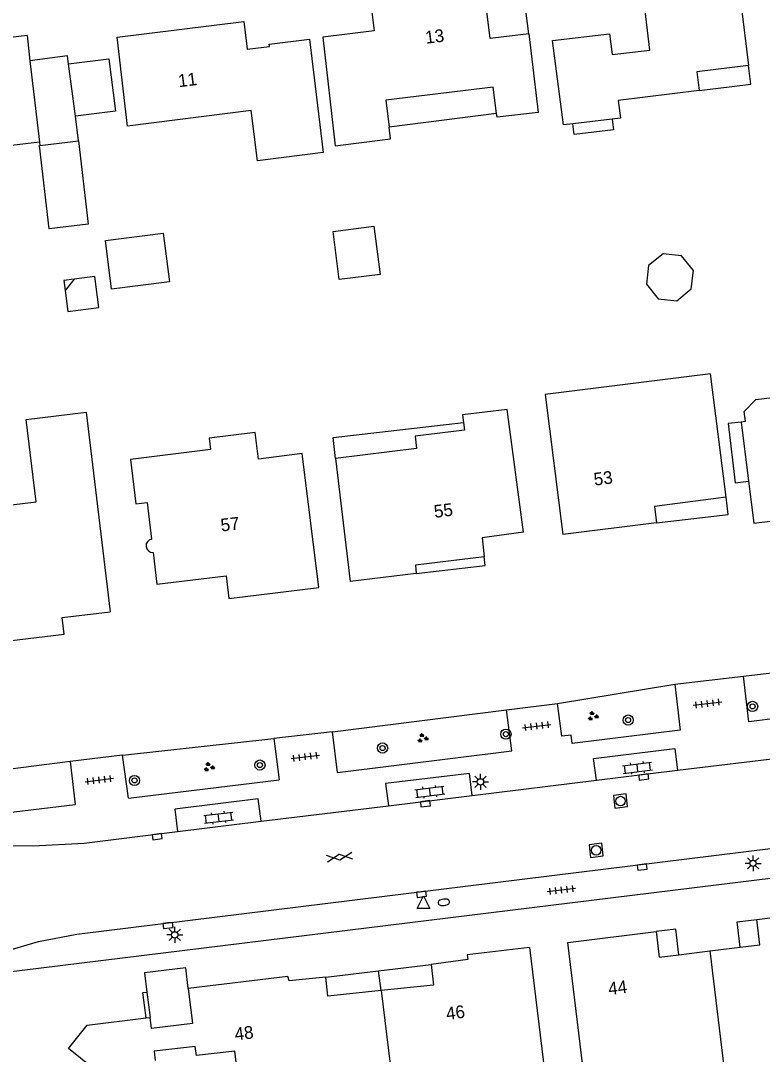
# Model space of a CAD drawing. Extents: x 131000 to 133013, y 393000 to 396501.
# Drawn here: x 131255.6 to 131313.9, y 395798 to 395879.2 of the extents above; entities that cross this region are included whole.
import ezdxf

# ---------------------------------------------------------------- set-up
doc = ezdxf.new("R2010")
doc.units = 0
for name, color, linetype in [('gg-afsc-muur', 7, 'Continuous'), ('gg-anno-huisnummerreeks BGT', 7, 'Continuous'), ('gg-bbg-gedigitaliseerde bebouwing', 7, 'Continuous'), ('gg-bbg-gedigitaliseerde bijgebouw', 7, 'Continuous'), ('gg-bbg-hoofdgebouw', 7, 'Continuous'), ('gg-bbg-luifel en loopbrug', 7, 'Continuous'), ('gg-bbg-tussenscheiding', 7, 'Continuous'), ('gg-knt-verharding', 7, 'Continuous'), ('gt-symb-boom', 7, 'Continuous'), ('gt-symb-brandkraan', 7, 'Continuous'), ('gt-symb-gesloten verharding', 7, 'Continuous'), ('gt-symb-groenvak', 7, 'Continuous'), ('gt-symb-klinker verharding', 7, 'Continuous'), ('gt-symb-kolk', 7, 'Continuous'), ('gt-symb-lichtmast', 7, 'Continuous'), ('gt-symb-rioolschacht', 7, 'Continuous'), ('gt-symb-tegel verharding', 7, 'Continuous'), ('gt-symb-waterafsluiter', 7, 'Continuous')]:
    doc.layers.add(name, color=color, linetype=linetype)

# ---------------------------------------------------------------- blocks, each defined once
blk = doc.blocks.new('gt0-LMAST')
at = {"layer": 'gt-symb-lichtmast'}
for p, q in [((-0.182, 0.173), (-0.447, 0.438)), ((-0.005, 0.246), (-0.005, 0.621)), ((0.172, 0.173), (0.437, 0.438)), ((-0.255, -0.004), (-0.63, -0.004)), ((-0.182, -0.181), (-0.447, -0.446)), ((-0.005, -0.254), (-0.005, -0.629)), ((0.437, -0.446), (0.172, -0.181)), ((0.245, -0.004), (0.62, -0.004))]:
    blk.add_line(p, q, dxfattribs=at)
blk.add_circle((-0.005, -0.004), 0.25, dxfattribs=at)
blk = doc.blocks.new('gt0-BOOM')
at = {"layer": 'gt-symb-boom'}
for radius in [0.4, 0.2]:
    blk.add_circle((0, 0), radius, dxfattribs=at)
blk = doc.blocks.new('gt0-TEG1')
at = {"layer": 'gt-symb-tegel verharding'}
for p, q in [((-1.125, 0), (1.125, 0)), ((-0.9, -0.25), (-0.9, 0.25)), ((-0.45, -0.25), (-0.45, 0.25)), ((0, -0.25), (0, 0.25)), ((0.45, -0.25), (0.45, 0.25)), ((0.9, -0.25), (0.9, 0.25))]:
    blk.add_line(p, q, dxfattribs=at)
blk = doc.blocks.new('gt0-GRVAK')
at = {"layer": 'gt-symb-groenvak'}
for p, q in [((-0.11, 0.189), (-0.228, 0.24)), ((-0.182, 0.153), (0.088, 0.153)), ((-0.091, 0.211), (-0.156, 0.322)), ((-0.047, 0.214), (-0.047, 0.393)), ((-0.004, 0.211), (0.061, 0.322)), ((0.015, 0.189), (0.133, 0.24)), ((0.262, -0.052), (0.197, 0.059)), ((0.305, -0.049), (0.305, 0.13)), ((0.349, -0.052), (0.414, 0.059)), ((-0.245, -0.228), (-0.363, -0.177)), ((-0.318, -0.264), (-0.047, -0.264)), ((-0.226, -0.206), (-0.291, -0.095)), ((-0.183, -0.203), (-0.183, -0.024)), ((-0.139, -0.206), (-0.074, -0.095)), ((-0.12, -0.228), (-0.002, -0.177)), ((0.243, -0.074), (0.125, -0.023)), ((0.17, -0.11), (0.441, -0.11)), ((0.368, -0.074), (0.486, -0.023))]:
    blk.add_line(p, q, dxfattribs=at)
blk = doc.blocks.new('gt0-RS')
at = {"layer": 'gt-symb-rioolschacht'}
blk.add_lwpolyline([(-0.5, -0.5), (0.5, -0.5), (0.5, 0.5), (-0.5, 0.5)], close=True, dxfattribs=at)
blk.add_circle((0, 0), 0.375, dxfattribs=at)
blk = doc.blocks.new('gt0-KL1')
at = {"layer": 'gt-symb-klinker verharding'}
for p, q in [((-1.15, 0.3), (1.15, 0.3)), ((-1, -0.3), (-1, 0.3)), ((-0.5, 0.3), (-0.5, 0.45)), ((0, -0.3), (0, 0.3)), ((0.5, 0.3), (0.5, 0.45)), ((1, -0.3), (1, 0.3)), ((-1.15, -0.3), (1.15, -0.3)), ((-0.5, -0.45), (-0.5, -0.3)), ((0.5, -0.45), (0.5, -0.3))]:
    blk.add_line(p, q, dxfattribs=at)
blk = doc.blocks.new('gt0-KOLK')
at = {"layer": 'gt-symb-kolk'}
blk.add_lwpolyline([(0, 0), (0.375, 0), (0.375, 0.4), (-0.375, 0.4), (-0.375, 0), (0, 0)], dxfattribs=at)
blk = doc.blocks.new('gt0-WAFSL')
at = {"layer": 'gt-symb-waterafsluiter'}
for p, q in [((-0.5, -0.333), (0, 0.667)), ((0, 0.667), (0.5, -0.333)), ((0.5, -0.333), (-0.5, -0.333))]:
    blk.add_line(p, q, dxfattribs=at)
blk = doc.blocks.new('gt0-BR')
at = {"layer": 'gt-symb-brandkraan'}
for centre, radius, start, end in [((-0.244, 0), 0.206, 107.56694, 252.43307), ((0.599, -2.664), 3, 106.89205, 107.56694), ((0, -0.691), 0.938, 73.10799, 106.89205), ((-0.599, -2.664), 3, 72.43309, 73.10799), ((0.244, 0), 0.206, 287.56695, 72.43309), ((0.599, 2.664), 3, 252.43307, 253.10797), ((0, 0.691), 0.938, 253.10797, 286.89206), ((-0.599, 2.664), 3, 286.89206, 287.56695)]:
    blk.add_arc(centre, radius, start, end, dxfattribs=at)
blk = doc.blocks.new('gt0-GESVH1')
at = {"layer": 'gt-symb-gesloten verharding'}
for p, q in [((-0.992, -0.261), (0.008, 0.239)), ((0.008, -0.261), (-0.992, 0.239)), ((0.008, 0.239), (1.008, -0.261)), ((1.008, 0.239), (0.008, -0.261))]:
    blk.add_line(p, q, dxfattribs=at)

msp = doc.modelspace()

# ---------------------------------------------------------------- linework, layer by layer
at = {"layer": 'gg-afsc-muur'}
msp.add_lwpolyline([(131265.44, 395800.87), (131265.2, 395802.86), (131265.51, 395802.9)], dxfattribs=at)
at = {"layer": 'gg-bbg-gedigitaliseerde bebouwing'}
for p, q in [((131311.67, 395884.91), (131312.797, 395875.729)), ((131256.08, 395878.08), (131256.313, 395876.085)), ((131256.313, 395876.085), (131257.06, 395869.7)), ((131302.082, 395871.511), (131299.004, 395871.14)), ((131257.06, 395869.7), (131252.699, 395869.162)), ((131312.57, 395847.729), (131312.245, 395847.69)), ((131312.245, 395847.69), (131312.82, 395843.046)), ((131280.332, 395844.835), (131281.49, 395835.18)), ((131312.82, 395843.046), (131313.23, 395839.74))]:
    msp.add_line(p, q, dxfattribs=at)
for points in [[(131278.303, 395877.794), (131279.36, 395868.87), (131274.205, 395868.213), (131273.7, 395872.18), (131263.981, 395870.941), (131263.17, 395877.94)], [(131279.33, 395877.93), (131280.31, 395869.41), (131284.67, 395869.96), (131284.556, 395870.859)], [(131295.528, 395878.208), (131296.275, 395872.035), (131293.046, 395871.644), (131293.007, 395871.944)], [(131299.004, 395871.14), (131298.26, 395871.05), (131297.41, 395877.67)], [(131312.797, 395875.729), (131308.741, 395875.23), (131308.924, 395873.741)], [(131293.007, 395871.944), (131292.742, 395874.009), (131284.286, 395872.985), (131284.556, 395870.859)], [(131308.924, 395873.741), (131302.57, 395872.96), (131302.74, 395871.59), (131302.082, 395871.511)], [(131311.05, 395841.79), (131309.82, 395851.498), (131296.827, 395849.857), (131298.21, 395838.86)], [(131312.57, 395847.729), (131312.474, 395848.524), (131313.38, 395849.466)], [(131313.38, 395849.466), (131315.564, 395849.73), (131316.526, 395849.014), (131316.623, 395848.22)], [(131295.12, 395839.05), (131293.843, 395848.681), (131290.33, 395848.256), (131290.402, 395847.662)], [(131243.56, 395840.28), (131246.139, 395840.592), (131246.193, 395840.153), (131256.801, 395841.434), (131256.02, 395847.9), (131260.72, 395848.48), (131262.61, 395832.79)], [(131290.402, 395847.662), (131290.474, 395847.068), (131286.597, 395846.599), (131286.717, 395845.607), (131280.332, 395844.835)], [(131279.02, 395834.69), (131277.725, 395845.219), (131274.273, 395844.788), (131274.012, 395846.882), (131270.399, 395846.431), (131270.511, 395845.538), (131264.218, 395844.752), (131264.64, 395841.26)], [(131295.6, 395806.41), (131296.8, 395796.5), (131292.33, 395795.96), (131292.75, 395792.49), (131286.29, 395791.707)], [(131311.54, 395791.547), (131308.21, 395791.14), (131307.82, 395794.34), (131300.22, 395793.41), (131298.61, 395806.81)], [(131269.394, 395797.912), (131269.309, 395798.638), (131266.078, 395798.257), (131266.163, 395797.531)], [(131280.817, 395791.043), (131277.9, 395790.69), (131277.48, 395794.15), (131272.99, 395793.61), (131272.43, 395798.27), (131269.394, 395797.912)]]:
    msp.add_lwpolyline(points, dxfattribs=at)
at = {"layer": 'gg-bbg-gedigitaliseerde bijgebouw'}
for p, q in [((131259.883, 395871.725), (131259.354, 395875.845)), ((131257.093, 395869.44), (131260.129, 395869.808)), ((131259.775, 395858.935), (131259.083, 395858.04))]:
    msp.add_line(p, q, dxfattribs=at)
for points in [[(131259.354, 395875.845), (131262.507, 395876.25), (131263.036, 395872.129), (131259.883, 395871.725)], [(131260.129, 395869.808), (131260.897, 395863.25), (131257.83, 395862.891), (131257.063, 395869.436), (131257.093, 395869.44)], [(131280.143, 395862.682), (131283.349, 395863.093), (131283.835, 395859.303), (131280.629, 395858.892), (131280.143, 395862.682)], [(131259.083, 395858.04), (131259.295, 395856.388), (131261.737, 395856.701), (131261.423, 395859.147), (131259.775, 395858.935)]]:
    msp.add_lwpolyline(points, dxfattribs=at)
at = {"layer": 'gg-bbg-hoofdgebouw'}
for p, q in [((131305.57, 395839.78), (131298.21, 395838.86)), ((131286.69, 395835.8), (131281.49, 395835.18)), ((131313.46, 395808.61), (131321.5, 395809.59)), ((131298.61, 395806.81), (131305.55, 395807.66)), ((131309.772, 395806.138), (131312.163, 395806.425)), ((131307.33, 395805.845), (131309.772, 395806.138)), ((131265.44, 395800.87), (131265.754, 395800.908))]:
    msp.add_line(p, q, dxfattribs=at)
for points in [[(131297.41, 395877.67), (131301.88, 395878.21), (131302.08, 395876.57), (131305.06, 395876.93), (131304.2, 395884), (131311.67, 395884.91)], [(131291.924, 395882.509), (131283.01, 395881.4), (131283.38, 395878.43), (131279.33, 395877.93)], [(131295.528, 395878.208), (131292.499, 395877.827), (131291.924, 395882.509)], [(131263.17, 395877.94), (131273.13, 395879.17), (131273.398, 395876.987), (131275.154, 395877.204), (131275.13, 395877.402), (131278.303, 395877.794)], [(131256.08, 395878.08), (131244.74, 395876.7), (131245.75, 395868.33), (131246.2, 395868.38), (131246.83, 395863.02)], [(131264.64, 395841.26), (131265.53, 395841.37), (131265.88, 395838.49)], [(131311.05, 395841.79), (131305.42, 395841.07), (131305.57, 395839.78)], [(131313.23, 395839.74), (131317.72, 395840.3), (131317.79, 395839.51), (131318.59, 395839.6)], [(131295.12, 395839.05), (131291.86, 395838.59), (131292.02, 395837.12)], [(131266, 395837.459), (131266.3, 395834.96), (131271.73, 395835.61), (131271.95, 395833.84), (131279.02, 395834.69)], [(131292.02, 395837.12), (131286.62, 395836.45), (131286.69, 395835.8)], [(131244.1, 395835.71), (131247.1, 395836.08), (131247.88, 395829.69), (131259, 395831.04), (131258.85, 395832.33), (131262.61, 395832.79)], [(131312.163, 395806.425), (131313.7, 395806.61), (131313.46, 395808.61)], [(131305.55, 395807.66), (131305.79, 395805.66), (131307.33, 395805.845)], [(131295.6, 395806.41), (131290.7, 395805.83), (131290.74, 395805.47), (131287.87, 395805.08)], [(131287.87, 395805.08), (131288.04, 395803.45), (131283.931, 395803.025)], [(131279.57, 395804.08), (131276.68, 395803.78), (131276.6, 395804.13), (131268.76, 395803.19)], [(131283.931, 395803.025), (131279.72, 395802.59), (131279.57, 395804.08)], [(131268.76, 395803.19), (131269.09, 395800.43), (131265.86, 395800.04), (131265.754, 395800.908)], [(131261.24, 395796.95), (131259.33, 395798.48), (131260.81, 395800.31), (131265.44, 395800.87)]]:
    msp.add_lwpolyline(points, dxfattribs=at)
msp.add_arc((131265.954, 395837.976), 0.519, 98.15825, 275.11953, dxfattribs=at)
at = {"layer": 'gg-bbg-luifel en loopbrug'}
for p, q in [((131260.129, 395869.808), (131259.883, 395871.725)), ((131293.007, 395871.944), (131284.556, 395870.859)), ((131257.06, 395869.7), (131257.093, 395869.44)), ((131283.72, 395804.58), (131287.87, 395805.08)), ((131279.57, 395804.08), (131283.72, 395804.58)), ((131283.931, 395803.025), (131283.72, 395804.58)), ((131265.51, 395802.9), (131265.754, 395800.908))]:
    msp.add_line(p, q, dxfattribs=at)
for points in [[(131295.528, 395878.208), (131294.927, 395882.894), (131291.924, 395882.509)], [(131259.354, 395875.845), (131259.275, 395876.465), (131256.313, 395876.085)], [(131308.924, 395873.741), (131312.98, 395874.239), (131312.797, 395875.729)], [(131302.082, 395871.511), (131302.186, 395870.663), (131299.109, 395870.285), (131299.004, 395871.14)], [(131262.242, 395861.953), (131266.787, 395862.536), (131267.276, 395858.724), (131262.731, 395858.14), (131262.242, 395861.953)], [(131308.314, 395858.154), (131308.474, 395859.619), (131307.552, 395860.767), (131306.087, 395860.928), (131304.938, 395860.005), (131304.778, 395858.541), (131305.7, 395857.392), (131307.165, 395857.232), (131308.314, 395858.154)], [(131259.775, 395858.935), (131258.982, 395858.834), (131259.083, 395858.04)], [(131280.332, 395844.835), (131280.143, 395846.49), (131290.402, 395847.662)], [(131312.245, 395847.69), (131311.222, 395847.573), (131311.753, 395842.924), (131312.82, 395843.046)], [(131305.57, 395839.78), (131311.206, 395840.424), (131311.05, 395841.79)], [(131286.69, 395835.8), (131292.1, 395836.418), (131292.02, 395837.12)], [(131312.163, 395806.425), (131311.921, 395808.424), (131313.46, 395808.61)], [(131307.33, 395805.845), (131307.089, 395807.846), (131305.55, 395807.66)], [(131268.76, 395803.19), (131268.564, 395804.813), (131265.326, 395804.422), (131265.51, 395802.9)]]:
    msp.add_lwpolyline(points, dxfattribs=at)
at = {"layer": 'gg-bbg-tussenscheiding'}
for p, q in [((131309.772, 395806.138), (131311.54, 395791.547)), ((131283.931, 395803.025), (131285.328, 395791.59))]:
    msp.add_line(p, q, dxfattribs=at)
at = {"layer": 'gg-knt-verharding'}
for p, q in [((131312.415, 395827.732), (131319.898, 395828.587)), ((131307.011, 395827.1), (131312.415, 395827.732)), ((131297.796, 395825.585), (131307.011, 395827.1)), ((131280.104, 395823.365), (131293.787, 395825.09)), ((131293.787, 395825.09), (131297.796, 395825.585)), ((131263.577, 395821.528), (131275.486, 395822.834)), ((131280.104, 395823.365), (131275.486, 395822.834)), ((131275.486, 395822.834), (131275.895, 395819.593)), ((131280.496, 395820.16), (131280.104, 395823.365)), ((131259.479, 395821.033), (131246.095, 395819.27)), ((131263.577, 395821.528), (131259.479, 395821.033)), ((131259.479, 395821.033), (131259.858, 395817.64)), ((131264.047, 395818.131), (131263.577, 395821.528)), ((131307.218, 395820.333), (131317.237, 395821.561)), ((131300.862, 395819.555), (131307.218, 395820.333)), ((131264.047, 395818.131), (131275.895, 395819.593)), ((131291.09, 395818.358), (131300.862, 395819.555)), ((131284.493, 395817.55), (131291.09, 395818.358)), ((131243.169, 395815.682), (131259.858, 395817.64)), ((131274.483, 395816.323), (131284.493, 395817.55)), ((131267.901, 395815.517), (131274.483, 395816.323))]:
    msp.add_line(p, q, dxfattribs=at)
for points in [[(131320.292, 395825.072), (131312.836, 395824.152), (131312.415, 395827.732)], [(131307.011, 395827.1), (131307.445, 395823.486), (131298.956, 395822.438), (131298.867, 395823.091), (131298.122, 395823.009), (131297.796, 395825.585)], [(131280.496, 395820.16), (131294.211, 395821.853), (131293.787, 395825.09)], [(131300.862, 395819.555), (131300.629, 395821.266), (131307.014, 395822.034), (131307.218, 395820.333)], [(131291.09, 395818.358), (131290.884, 395820.093), (131284.26, 395819.296), (131284.493, 395817.55)], [(131274.483, 395816.323), (131274.265, 395818.084), (131267.694, 395817.281), (131267.901, 395815.517)], [(131249.02, 395804.76), (131254.04, 395806.02), (131256.98, 395806.88), (131259.99, 395807.46), (131332.158, 395816.375)], [(131252.559, 395814.46), (131256.57, 395814.39), (131260.58, 395814.62), (131267.901, 395815.517)], [(131332.443, 395814.018), (131254, 395804.38), (131253.633, 395804.291)]]:
    msp.add_lwpolyline(points, dxfattribs=at)

# ---------------------------------------------------------------- block references
at = {"layer": 'gt-symb-boom'}
for p in [(131313.13, 395825.353), (131303.342, 395824.283), (131293.736, 395823.173), (131284.038, 395822.084), (131274.397, 395820.747), (131264.535, 395819.537)]:
    msp.add_blockref('gt0-BOOM', p, dxfattribs=at)
at = {"layer": 'gt-symb-brandkraan', "rotation": 7.0042592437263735}
msp.add_blockref('gt0-BR', (131288.856, 395809.96), dxfattribs=at)
at = {"layer": 'gt-symb-gesloten verharding', "rotation": 6.371822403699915}
msp.add_blockref('gt0-GESVH1', (131280.652, 395813.517), dxfattribs=at)
at = {"layer": 'gt-symb-groenvak'}
for p in [(131300.567, 395824.584), (131287.184, 395822.853), (131270.379, 395820.585)]:
    msp.add_blockref('gt0-GRVAK', p, dxfattribs=at)
at = {"layer": 'gt-symb-klinker verharding'}
for p, rotation in [((131304.082, 395820.526), 7.0042592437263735), ((131287.761, 395818.639), 7.0042592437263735), ((131271.15, 395816.611), 7.004259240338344)]:
    msp.add_blockref('gt0-KL1', p, dxfattribs=dict(at, rotation=rotation))
at = {"layer": 'gt-symb-kolk'}
for p, rotation in [((131304.548, 395820.007), -173.16632765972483), ((131287.384, 395817.908), -173.5712522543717), ((131266.288, 395815.318), -172.87498365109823), ((131304.419, 395812.926), -172.99574075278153), ((131287.068, 395810.791), -172.99574075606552), ((131267.143, 395808.339), -173.0525893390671)]:
    msp.add_blockref('gt0-KOLK', p, dxfattribs=dict(at, rotation=rotation))
at = {"layer": 'gt-symb-lichtmast'}
for p in [(131291.737, 395819.425), (131313.172, 395813.024), (131267.701, 395807.404)]:
    msp.add_blockref('gt0-LMAST', p, dxfattribs=at)
at = {"layer": 'gt-symb-rioolschacht'}
for p, rotation in [((131302.747, 395817.914), 6.947410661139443), ((131300.832, 395814.044), 6.947410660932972)]:
    msp.add_blockref('gt0-RS', p, dxfattribs=dict(at, rotation=rotation))
at = {"layer": 'gt-symb-tegel verharding'}
for p, rotation in [((131309.585, 395825.58), 6.947410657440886), ((131296.16, 395823.805), 6.947410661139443), ((131277.958, 395821.392), 6.947410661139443), ((131261.757, 395819.571), 6.947410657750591), ((131298.098, 395810.93), 6.549091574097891)]:
    msp.add_blockref('gt0-TEG1', p, dxfattribs=dict(at, rotation=rotation))
at = {"layer": 'gt-symb-waterafsluiter'}
msp.add_blockref('gt0-WAFSL', (131287.266, 395809.813), dxfattribs=at)

# ---------------------------------------------------------------- texts
at = {"layer": 'gg-anno-huisnummerreeks BGT'}
for s, rotation, p in [('13', 7.1, (131287.453, 395877.418)), ('11', 7.1, (131268.024, 395874.005)), ('53', 7.1, (131300.704, 395842.699)), ('55', 7.1, (131288.137, 395840.165)), ('57', 6.8, (131271.364, 395839.092)), ('44', 7, (131301.838, 395802.671)), ('46', 7.8, (131289.095, 395800.705)), ('48', 6.8, (131272.462, 395799.103))]:
    msp.add_text(s, height=1, rotation=rotation, dxfattribs=at).set_placement(p)

doc.saveas('drawing.dxf')
